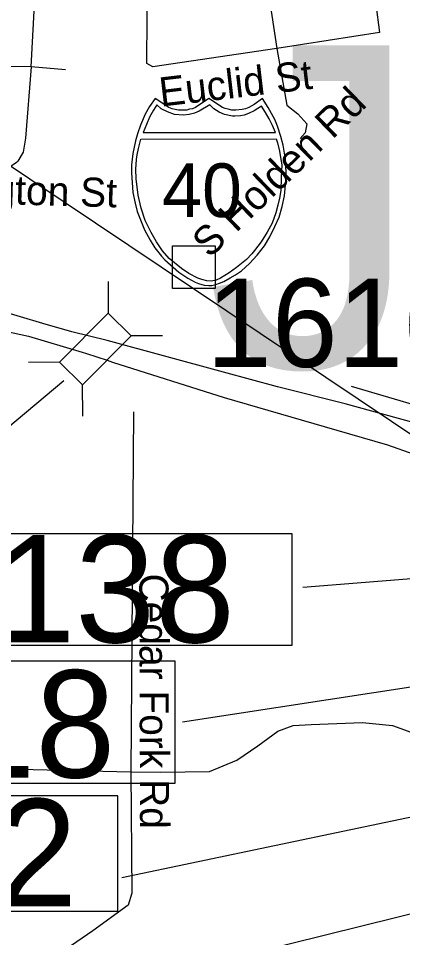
# Model space of a CAD drawing. Extents: x 1662474 to 1856135, y 779280 to 917889.
# Drawn here: x 1748624 to 1749878, y 834982 to 837982 of the extents above; entities that cross this region are included whole.
import ezdxf

# ---------------------------------------------------------------- set-up
doc = ezdxf.new("R2010")
doc.units = 0
for name, color, linetype in [('Cogo Default Point CELL', 7, 'Continuous'), ('Exist Road Non-System Structure Non-Sys NCDOT Attributed CELL', 7, 'Continuous'), ('Exist Road Non-System Structure Non-Sys NCDOT Number Label', 7, 'Continuous'), ('Exist Road Non-System Structure Non-Sys Other Attributed CELL', 7, 'Continuous'), ('Exist Road Non-System Structure Non-Sys Other Number Label', 7, 'Continuous'), ('Exist Road Non-System Type 51', 7, 'Continuous'), ('Exist Road Non-System Type 51 Label', 7, 'Continuous'), ('Exist Road Primary Interstate Divided Center Attributed', 7, 'Continuous'), ('Exist Road Primary Interstate Shield Number Label', 7, 'Continuous'), ('Exist Road Primary Interstate Structure Ovrhead Sign CELL', 7, 'Continuous'), ('Exist Road Primary Interstate Structure Standard Bridge Number Label', 7, 'Continuous'), ('Exist Road Secondary Type 51 Attributed', 7, 'Continuous'), ('Exist Vertical Profile Horizontal Axis Label Major', 7, 'Continuous'), ('Prop Roadway Culvert', 7, 'Continuous'), ('Scratch_Level_6', 7, 'Continuous')]:
    doc.layers.add(name, color=color, linetype=linetype)

msp = doc.modelspace()

# ---------------------------------------------------------------- linework, layer by layer
at = {"layer": 'Exist Road Non-System Structure Non-Sys NCDOT Attributed CELL'}
for p, q in [((1748917, 837123.3), (1748917.3, 837020.4)), ((1749094.8, 836946.5), (1748991.9, 836946.2)), ((1748758.4, 836860.6), (1748656.9, 836858.9)), ((1748832.8, 836786.7), (1748833.1, 836683.8))]:
    msp.add_line(p, q, dxfattribs=at)
msp.add_lwpolyline([(1748991.9, 836946.2), (1748833.1, 836786.4), (1748758.4, 836860.6), (1748917.3, 837020.4)], close=True, dxfattribs=at)
at = {"layer": 'Exist Road Non-System Structure Non-Sys NCDOT Number Label'}
msp.add_line((1748772.5, 836799.3), (1747475.4, 835709.5), dxfattribs=at)
at = {"layer": 'Exist Road Non-System Structure Non-Sys Other Attributed CELL'}
msp.add_lwpolyline([(1749127.1, 837239.8), (1749266.1, 837239.8), (1749266.1, 837100.8), (1749127.1, 837100.8)], close=True, dxfattribs=at)
at = {"layer": 'Exist Road Non-System Type 51'}
for p, q in [((1748666, 837823.7), (1748193.2, 837829.2)), ((1748778.4, 837814.2), (1748666, 837823.7)), ((1749000.4, 836698.4), (1748990.9, 835522.9)), ((1748626.6, 835532.4), (1748990.9, 835522.9))]:
    msp.add_line(p, q, dxfattribs=at)
for points in [[(1749468.1, 837883.2), (1749062.9, 837824.2), (1749043.6, 837835.2), (1749046.2, 838140.2), (1749043.1, 838455.7), (1749053.4, 838759.1)], [(1749350.5, 838720.2), (1749347.9, 838674.5), (1749468.1, 837883.2)], [(1749707.4, 838667.8), (1749802.6, 837936.2), (1749468.1, 837883.2)], [(1748666, 837823.7), (1748677, 838025.8), (1748671.2, 838064.6), (1748651.2, 838093.2), (1748622.4, 838118.9), (1748585.9, 838128.1), (1747720.4, 838154.1)], [(1749468.1, 837883.2), (1749499.9, 837698.2), (1749536, 837670.4), (1749565.9, 837637.6), (1749560.6, 837608.4), (1749544.1, 837590.4)], [(1748666, 837823.7), (1748647.9, 837590.9), (1748640.2, 837545.7), (1748623.1, 837516), (1748618.1, 837512.1), (1748593.2, 837493.8), (1748558.6, 837488.2), (1748250.8, 837498.7), (1748217.9, 837514.2), (1748210.9, 837521.5), (1748193.9, 837540.4), (1748179.6, 837576.9), (1748193.2, 837829.2)], [(1748990.9, 835522.9), (1749089.6, 835521.9), (1749248.4, 835524.5), (1749337.6, 835561.2), (1749405.4, 835608.2), (1749471.4, 835655.7), (1749521.6, 835674.6), (1749579.9, 835677.2), (1749747.9, 835684), (1749845.1, 835674.6), (1749896.6, 835655.7), (1749956.2, 835631.2), (1750012.6, 835606.6), (1750151.5, 835568)], [(1748990.9, 835522.9), (1748994.9, 835127.6), (1748982.8, 835088.2), (1748867.5, 835004), (1748696.9, 834886.4)]]:
    msp.add_lwpolyline(points, dxfattribs=at)
at = {"layer": 'Exist Road Primary Interstate Divided Center Attributed'}
for points in [[(1748914.6, 836931.3), (1748798.6, 836959.1), (1748704.1, 836986.8), (1748484, 837051.9), (1748306.3, 837101.1), (1748120.8, 837152.1), (1747897.4, 837215.3), (1747442.8, 837343.8), (1747099.7, 837438.6), (1746971.7, 837477), (1746757.8, 837539.8)], [(1746680.2, 837497.9), (1746925.3, 837427.5), (1747149.5, 837362.3), (1747512.7, 837259.8), (1747817.6, 837175.5), (1748078.3, 837100.8), (1748378.5, 837014.8), (1748541, 836969.6), (1748657, 836944.4), (1748832.5, 836892.6), (1748846.9, 836888), (1748914, 836866.7), (1748931.8, 836860.6)], [(1750020.8, 836633.3), (1749864.4, 836675.9), (1749690.6, 836723.7), (1749470.3, 836780.1), (1749293.9, 836827.9), (1748914.6, 836931.3)], [(1748931.8, 836860.6), (1749295.7, 836744.5), (1749622.8, 836650.7), (1749828.7, 836589.9), (1749914.7, 836559.4)]]:
    msp.add_lwpolyline(points, dxfattribs=at)
at = {"layer": 'Exist Road Primary Interstate Structure Ovrhead Sign CELL'}
msp.add_line((1750179.4, 836439.9), (1747200.2, 838435.5), dxfattribs=at)
at = {"layer": 'Exist Road Primary Interstate Structure Standard Bridge Number Label'}
msp.add_lwpolyline([(1751516.3, 835885.9), (1750207.4, 835438.8), (1748962.2, 835177.3)], dxfattribs=at)
msp.add_lwpolyline([(1748949.2, 835444.8), (1748082.7, 835444.8), (1748082.7, 835069.1), (1748949.2, 835069.1)], close=True, dxfattribs=at)
at = {"layer": 'Exist Road Secondary Type 51 Attributed'}
msp.add_lwpolyline([(1749710.1, 836781.9), (1750403.9, 836577.7), (1750642.9, 836534.2), (1750702.8, 836534.2)], dxfattribs=at)
at = {"layer": 'Exist Vertical Profile Horizontal Axis Label Major'}
for p, q in [((1751529.8, 836280.7), (1749552.4, 836124.9)), ((1751226.8, 836002.5), (1749160.5, 835685))]:
    msp.add_line(p, q, dxfattribs=at)
for points in [[(1748234, 836300.8), (1749516.8, 836300.8), (1749516.8, 835935.8), (1748234, 835935.8)], [(1747912.2, 835885), (1749135, 835885), (1749135, 835484.8), (1747912.2, 835484.8)]]:
    msp.add_lwpolyline(points, close=True, dxfattribs=at)
at = {"layer": 'Prop Roadway Culvert'}
for points in [[(1749246.4, 837109.9), (1749255.8, 837110.8), (1749268.6, 837113.3), (1749281, 837117.4), (1749295.1, 837123.6), (1749315.9, 837135.2), (1749332.6, 837145), (1749352, 837158), (1749378.1, 837181.7), (1749404.1, 837209.1), (1749427.1, 837240.2), (1749445.4, 837269.2), (1749461.5, 837302.3), (1749474.9, 837333.2), (1749485.6, 837368.6), (1749492.6, 837402.8), (1749496.2, 837438.5), (1749498.6, 837478.1), (1749495.9, 837522.6), (1749488.1, 837568.2), (1749480.9, 837596.5), (1749469.8, 837630.5), (1749460.9, 837652.1), (1749440, 837690.6), (1749421.3, 837720.2), (1749394, 837701), (1749376.3, 837691.6), (1749365.4, 837686.7), (1749354.3, 837684.5), (1749333.8, 837682), (1749320.9, 837682.6), (1749308.9, 837685.3), (1749298.8, 837687.5), (1749290.6, 837691.6), (1749246.4, 837720.2), (1749202.1, 837691.6), (1749192.8, 837687.3), (1749183.3, 837685.3), (1749174.1, 837682.8), (1749159, 837682), (1749147.4, 837682.4), (1749135.6, 837684.5), (1749126.2, 837686.5), (1749115.7, 837691.6), (1749070.5, 837720.2), (1749052.8, 837694.5), (1749038.4, 837669), (1749023, 837633.1), (1749013.5, 837605.3), (1749006.7, 837582.4), (1748998.3, 837540.5), (1748994, 837503.9), (1748993.2, 837478.1), (1748998, 837413.5), (1749005, 837379.2), (1749012.2, 837351.4), (1749036.1, 837291.4), (1749054.1, 837257.7), (1749069.5, 837233.6), (1749091, 837206.4), (1749102.7, 837193.5), (1749147.5, 837154.3), (1749177.5, 837133.8), (1749201.4, 837120.9), (1749212.6, 837116.7), (1749230.2, 837111.8)], [(1749075.9, 837699.4), (1749064.9, 837682.5), (1749052.3, 837659.7), (1749042.1, 837636), (1749031.8, 837609.8), (1749463.3, 837609.7), (1749453.3, 837632.1), (1749442.5, 837654.6), (1749431.3, 837675.2), (1749417.5, 837695.1), (1749393.3, 837679.8), (1749375.7, 837671.5), (1749361.5, 837666.6), (1749349.5, 837663.9), (1749331, 837662.5), (1749322.6, 837662.9), (1749296.7, 837668.8), (1749279.2, 837676), (1749262.4, 837687.1), (1749248.9, 837699.9), (1749214.7, 837679.2), (1749199.6, 837672.5), (1749182.1, 837668), (1749163, 837665.6), (1749133.6, 837668.8), (1749110.5, 837676.8), (1749090.7, 837687.1)], [(1749465.9, 837588.4), (1749470.5, 837576.2), (1749476.8, 837549.1), (1749480.2, 837528.3), (1749483.6, 837504.3), (1749482.4, 837463.2), (1749480.4, 837420.6), (1749476.5, 837395.4), (1749471.3, 837372.5), (1749464.1, 837347), (1749452.6, 837313.2), (1749436.7, 837284.5), (1749416.8, 837252.7), (1749395.3, 837224.8), (1749386, 837213.3), (1749368.3, 837194.6), (1749336.1, 837168.7), (1749312.5, 837151.1), (1749284.4, 837134.5), (1749270.1, 837128.1), (1749253.4, 837124.6), (1749239.7, 837125.6), (1749223.1, 837130), (1749209.6, 837133.7), (1749180.2, 837149.6), (1749156.3, 837165.5), (1749116.6, 837198.2), (1749095.1, 837223.3), (1749075.1, 837252.7), (1749057.2, 837282.8), (1749038.1, 837322.4), (1749024.7, 837362.3), (1749014.9, 837405.4), (1749008.3, 837458.1), (1749007.5, 837490.1), (1749009.5, 837521), (1749012.4, 837537.1), (1749016.3, 837557.2), (1749024.2, 837588.2)]]:
    msp.add_lwpolyline(points, close=True, dxfattribs=at)
at = {"layer": 'Scratch_Level_6'}
msp.add_lwpolyline([(1751056.4, 835677), (1750096.4, 835106.4), (1748682.6, 834756.1)], dxfattribs=at)

# ---------------------------------------------------------------- texts
at = {"layer": 'Cogo Default Point CELL'}
msp.add_text('1616', height=288, dxfattribs=at).set_placement((1749237.5, 836844.6))
at = {"layer": 'Exist Road Non-System Structure Non-Sys Other Number Label'}
msp.add_text('J443', height=1049.86, dxfattribs=at).set_placement((1749237.4, 836844.5))
at = {"layer": 'Exist Road Non-System Type 51 Label'}
for s, rotation, p in [('Euclid St', 6.7204, (1749089.6, 837693.8)), ('S Holden Rd', 44.0817, (1749248.4, 837196.9)), ('Carrington St', 358.3891, (1748196.7, 837386.2)), ('Cedar Fork Rd', 270.1665, (1749019, 836170.2))]:
    msp.add_text(s, height=95, rotation=rotation, dxfattribs=at).set_placement(p)
at = {"layer": 'Exist Road Primary Interstate Shield Number Label'}
msp.add_text('40', height=175, dxfattribs=at).set_placement((1749093.5, 837333.7))
at = {"layer": 'Exist Road Primary Interstate Structure Standard Bridge Number Label'}
msp.add_text('312', height=350, dxfattribs=at).set_placement((1748035.4, 835084.7))
at = {"layer": 'Exist Vertical Profile Horizontal Axis Label Major'}
for s, p in [('C138', (1748211.8, 835945.6)), ('L718', (1747899.3, 835504.6))]:
    msp.add_text(s, height=350, dxfattribs=at).set_placement(p)

doc.saveas('drawing.dxf')
